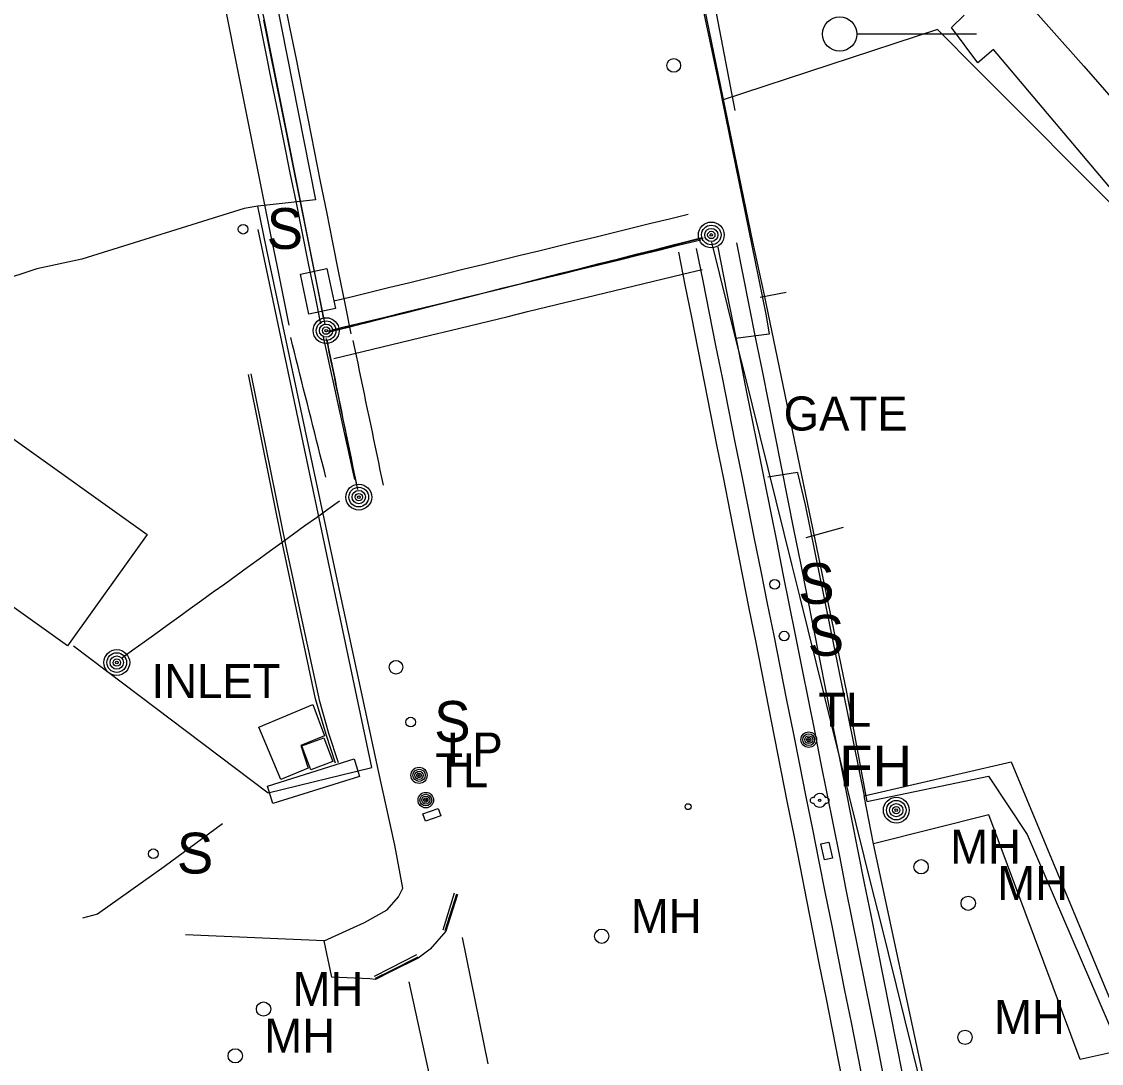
# Model space of a CAD drawing. Extents: x 368532 to 392481, y 10654822 to 10676899.
# Drawn here: x 384453.7 to 384612.4, y 10655792.2 to 10655945.3 of the extents above; entities that cross this region are included whole.
import ezdxf

# ---------------------------------------------------------------- set-up
doc = ezdxf.new("R2010")
doc.units = 0
for name, color, linetype in [('p_Catenary', 7, 'Continuous'), ('p_drainage inlet', 7, 'Continuous'), ('p_dtm retaining wall', 7, 'Continuous'), ('p_dtm sidewalk', 7, 'Continuous'), ('p_dtm slab', 7, 'Continuous'), ('p_railroad rr control', 7, 'Continuous'), ('p_road - paved curb', 7, 'Continuous'), ('p_road general road feature', 7, 'Continuous'), ('p_road paint stripe', 7, 'Continuous'), ('p_structure building', 7, 'Continuous'), ('p_structure fence', 7, 'Continuous'), ('p_structure sign', 7, 'Continuous'), ('p_structure unidentified', 7, 'Continuous'), ('p_utility fire hydrant', 7, 'Continuous'), ('p_utility general pole', 7, 'Continuous'), ('p_utility guy anchor', 7, 'Continuous'), ('p_utility manhole', 7, 'Continuous')]:
    doc.layers.add(name, color=color, linetype=linetype)

msp = doc.modelspace()

# ---------------------------------------------------------------- linework, layer by layer
at = {"layer": 'p_Catenary'}
for points in [[(384483.23, 10655949.26), (384484.11, 10655944.85), (384485, 10655940.43), (384485.88, 10655936.02), (384486.77, 10655931.6), (384487.66, 10655927.18), (384488.54, 10655922.77), (384489.43, 10655918.35), (384490.31, 10655913.94), (384491.2, 10655909.52), (384492.09, 10655905.1), (384492.97, 10655900.69)], [(384497.68, 10655900.89), (384496.79, 10655905.33), (384495.89, 10655909.77), (384494.99, 10655914.2), (384494.09, 10655918.64), (384493.2, 10655923.08), (384492.3, 10655927.51), (384491.4, 10655931.95), (384490.51, 10655936.39), (384489.61, 10655940.83), (384488.71, 10655945.26), (384487.81, 10655949.7)], [(384498.31, 10655900.76), (384497.43, 10655905.19), (384496.54, 10655909.61), (384495.66, 10655914.03), (384494.78, 10655918.46), (384493.9, 10655922.88), (384493.02, 10655927.31), (384492.13, 10655931.73), (384491.25, 10655936.15), (384490.37, 10655940.58), (384489.49, 10655945), (384488.6, 10655949.43)], [(384502.13, 10655899.39), (384501.24, 10655903.87), (384500.34, 10655908.36), (384499.45, 10655912.84), (384498.55, 10655917.33), (384497.66, 10655921.81), (384496.77, 10655926.3), (384495.87, 10655930.79), (384494.98, 10655935.27), (384494.09, 10655939.76), (384493.19, 10655944.24), (384492.3, 10655948.73)], [(384498.1, 10655901.75), (384497.23, 10655906.12), (384496.35, 10655910.5), (384495.47, 10655914.87), (384494.59, 10655919.25), (384493.72, 10655923.62), (384492.84, 10655928), (384491.96, 10655932.37), (384491.09, 10655936.74), (384490.21, 10655941.12), (384489.33, 10655945.49)], [(384499.58, 10655904.24), (384502.33, 10655904.91), (384505.07, 10655905.59), (384507.81, 10655906.26), (384510.55, 10655906.93), (384513.29, 10655907.6), (384516.03, 10655908.27), (384518.77, 10655908.94), (384521.51, 10655909.62), (384524.25, 10655910.29), (384526.99, 10655910.96), (384529.73, 10655911.63), (384532.47, 10655912.3), (384535.21, 10655912.97), (384537.95, 10655913.64), (384540.7, 10655914.32), (384543.44, 10655914.99), (384546.18, 10655915.66), (384548.92, 10655916.33), (384551.66, 10655917)], [(384498.46, 10655899.77), (384501.33, 10655900.48), (384504.21, 10655901.18), (384507.08, 10655901.88), (384509.96, 10655902.58), (384512.83, 10655903.29), (384515.71, 10655903.99), (384518.58, 10655904.69), (384521.46, 10655905.39), (384524.33, 10655906.1), (384527.21, 10655906.8), (384530.08, 10655907.5), (384532.96, 10655908.2), (384535.83, 10655908.91), (384538.71, 10655909.61), (384541.58, 10655910.31), (384544.46, 10655911.01), (384547.33, 10655911.72), (384550.21, 10655912.42), (384553.52, 10655913.23)], [(384498.94, 10655899.7), (384501.78, 10655900.42), (384504.63, 10655901.13), (384507.47, 10655901.85), (384510.32, 10655902.57), (384513.16, 10655903.28), (384516, 10655904), (384518.85, 10655904.71), (384521.69, 10655905.43), (384524.54, 10655906.14), (384527.38, 10655906.86), (384530.23, 10655907.57), (384533.07, 10655908.29), (384535.92, 10655909), (384538.76, 10655909.72), (384541.61, 10655910.44), (384544.45, 10655911.15), (384547.29, 10655911.87), (384550.14, 10655912.58), (384553.89, 10655913.53)], [(384499.11, 10655899.75), (384501.93, 10655900.46), (384504.75, 10655901.18), (384507.57, 10655901.89), (384510.39, 10655902.6), (384513.21, 10655903.32), (384516.03, 10655904.03), (384518.85, 10655904.74), (384521.67, 10655905.45), (384524.49, 10655906.17), (384527.31, 10655906.88), (384530.13, 10655907.59), (384532.95, 10655908.31), (384535.77, 10655909.02), (384538.59, 10655909.73), (384541.41, 10655910.45), (384544.23, 10655911.16), (384547.05, 10655911.87), (384549.87, 10655912.58), (384553.74, 10655913.56)], [(384555.11, 10655912.89), (384556.29, 10655908.14), (384557.46, 10655903.39), (384558.64, 10655898.64), (384559.82, 10655893.89), (384561, 10655889.14), (384562.18, 10655884.39), (384563.35, 10655879.64), (384564.53, 10655874.89), (384565.71, 10655870.14), (384566.89, 10655865.39), (384568.07, 10655860.64), (384569.25, 10655855.89), (384570.42, 10655851.14), (384571.6, 10655846.39), (384572.78, 10655841.64), (384573.96, 10655836.89), (384575.14, 10655832.14), (384576.31, 10655827.39), (384577.49, 10655822.64), (384578.67, 10655817.89), (384579.85, 10655813.14), (384581.03, 10655808.39), (384582.2, 10655803.64), (384583.38, 10655798.89), (384584.56, 10655794.14), (384585.74, 10655789.39)], [(384583.22, 10655790.47), (384582.29, 10655795.17), (384581.35, 10655799.87), (384580.41, 10655804.58), (384579.47, 10655809.28), (384578.53, 10655813.99), (384577.59, 10655818.69), (384576.65, 10655823.39), (384575.71, 10655828.1), (384574.77, 10655832.8), (384573.83, 10655837.51), (384572.89, 10655842.21), (384571.95, 10655846.92), (384571.01, 10655851.62), (384570.08, 10655856.32), (384569.14, 10655861.03), (384568.2, 10655865.73), (384567.26, 10655870.44), (384566.32, 10655875.14), (384565.38, 10655879.85), (384564.44, 10655884.55), (384563.5, 10655889.25), (384562.56, 10655893.96), (384561.62, 10655898.66), (384560.68, 10655903.37), (384559.74, 10655908.07), (384558.8, 10655912.77)], [(384574.74, 10655787.65), (384573.8, 10655792.41), (384572.86, 10655797.17), (384571.92, 10655801.92), (384570.98, 10655806.68), (384570.04, 10655811.44), (384569.1, 10655816.2), (384568.16, 10655820.96), (384567.22, 10655825.72), (384566.28, 10655830.48), (384565.34, 10655835.24), (384564.4, 10655840), (384563.46, 10655844.76), (384562.52, 10655849.52), (384561.58, 10655854.28), (384560.64, 10655859.04), (384559.7, 10655863.8), (384558.76, 10655868.56), (384557.82, 10655873.32), (384556.88, 10655878.08), (384555.94, 10655882.84), (384555, 10655887.59), (384554.06, 10655892.35), (384553.12, 10655897.11), (384552.18, 10655901.87), (384551.24, 10655906.63), (384550.3, 10655911.39)], [(384577.54, 10655788.71), (384576.59, 10655793.45), (384575.64, 10655798.19), (384574.7, 10655802.93), (384573.75, 10655807.67), (384572.8, 10655812.41), (384571.85, 10655817.14), (384570.91, 10655821.88), (384569.96, 10655826.62), (384569.01, 10655831.36), (384568.07, 10655836.1), (384567.12, 10655840.84), (384566.17, 10655845.58), (384565.22, 10655850.32), (384564.28, 10655855.06), (384563.33, 10655859.8), (384562.38, 10655864.54), (384561.43, 10655869.28), (384560.49, 10655874.02), (384559.54, 10655878.76), (384558.59, 10655883.5), (384557.65, 10655888.24), (384556.7, 10655892.97), (384555.75, 10655897.71), (384554.8, 10655902.45), (384553.86, 10655907.19), (384552.91, 10655911.93)], [(384580.38, 10655790.35), (384579.46, 10655794.96), (384578.54, 10655799.57), (384577.61, 10655804.18), (384576.69, 10655808.79), (384575.77, 10655813.41), (384574.85, 10655818.02), (384573.93, 10655822.63), (384573.01, 10655827.24), (384572.09, 10655831.85), (384571.17, 10655836.47), (384570.25, 10655841.08), (384569.32, 10655845.69), (384568.4, 10655850.3), (384567.48, 10655854.91), (384566.56, 10655859.53), (384565.64, 10655864.14), (384564.72, 10655868.75), (384563.8, 10655873.36), (384562.88, 10655877.97), (384561.96, 10655882.59), (384561.03, 10655887.2), (384560.11, 10655891.81), (384559.19, 10655896.42), (384558.27, 10655901.03), (384557.35, 10655905.65), (384556.05, 10655912.13)], [(384499.58, 10655895.77), (384502.43, 10655896.46), (384505.28, 10655897.15), (384508.13, 10655897.84), (384510.97, 10655898.53), (384513.82, 10655899.22), (384516.67, 10655899.91), (384519.52, 10655900.6), (384522.37, 10655901.29), (384525.22, 10655901.98), (384528.07, 10655902.67), (384530.91, 10655903.36), (384533.76, 10655904.05), (384536.61, 10655904.74), (384539.46, 10655905.43), (384542.31, 10655906.12), (384545.16, 10655906.81), (384548.01, 10655907.5), (384550.85, 10655908.19), (384553.7, 10655908.88)], [(384498.43, 10655878.34), (384498.16, 10655879.42), (384497.88, 10655880.5), (384497.61, 10655881.58), (384497.34, 10655882.66), (384497.07, 10655883.74), (384496.8, 10655884.82), (384496.52, 10655885.9), (384496.25, 10655886.98), (384495.98, 10655888.06), (384495.71, 10655889.14), (384495.43, 10655890.22), (384495.16, 10655891.3), (384494.89, 10655892.38), (384494.62, 10655893.46), (384494.35, 10655894.54), (384494.07, 10655895.62), (384493.8, 10655896.7), (384493.53, 10655897.78), (384493.26, 10655898.86)], [(384502.66, 10655877.98), (384502.42, 10655879.09), (384502.18, 10655880.21), (384501.93, 10655881.33), (384501.69, 10655882.44), (384501.44, 10655883.56), (384501.2, 10655884.67), (384500.96, 10655885.79), (384500.71, 10655886.9), (384500.47, 10655888.02), (384500.22, 10655889.14), (384499.98, 10655890.25), (384499.74, 10655891.37), (384499.49, 10655892.48), (384499.25, 10655893.6), (384499, 10655894.72), (384498.76, 10655895.83), (384498.52, 10655896.95), (384498.27, 10655898.06), (384498.03, 10655899.18)], [(384502.92, 10655877.51), (384502.69, 10655878.63), (384502.46, 10655879.75), (384502.23, 10655880.86), (384501.99, 10655881.98), (384501.76, 10655883.09), (384501.53, 10655884.21), (384501.3, 10655885.33), (384501.07, 10655886.44), (384500.84, 10655887.56), (384500.6, 10655888.67), (384500.37, 10655889.79), (384500.14, 10655890.91), (384499.91, 10655892.02), (384499.68, 10655893.14), (384499.45, 10655894.25), (384499.21, 10655895.37), (384498.98, 10655896.49), (384498.75, 10655897.6), (384498.52, 10655898.72)], [(384503.1, 10655876.53), (384502.87, 10655877.68), (384502.63, 10655878.83), (384502.4, 10655879.98), (384502.17, 10655881.13), (384501.93, 10655882.28), (384501.7, 10655883.43), (384501.46, 10655884.58), (384501.23, 10655885.73), (384500.99, 10655886.88), (384500.76, 10655888.03), (384500.52, 10655889.18), (384500.29, 10655890.33), (384500.06, 10655891.48), (384499.82, 10655892.63), (384499.59, 10655893.78), (384499.35, 10655894.93), (384499.12, 10655896.08), (384498.88, 10655897.23), (384498.65, 10655898.38)], [(384506.9, 10655877.16), (384506.67, 10655878.28), (384506.43, 10655879.4), (384506.2, 10655880.52), (384505.96, 10655881.64), (384505.73, 10655882.76), (384505.49, 10655883.88), (384505.26, 10655885), (384505.03, 10655886.12), (384504.79, 10655887.24), (384504.56, 10655888.36), (384504.32, 10655889.48), (384504.09, 10655890.6), (384503.85, 10655891.72), (384503.62, 10655892.84), (384503.39, 10655893.96), (384503.15, 10655895.08), (384502.92, 10655896.2), (384502.68, 10655897.32), (384502.45, 10655898.44)], [(384468.38, 10655851.74), (384470.07, 10655852.96), (384471.75, 10655854.17), (384473.44, 10655855.39), (384475.12, 10655856.61), (384476.81, 10655857.83), (384478.5, 10655859.04), (384480.18, 10655860.26), (384481.87, 10655861.48), (384483.56, 10655862.69), (384485.24, 10655863.91), (384486.93, 10655865.13), (384488.62, 10655866.35), (384490.3, 10655867.56), (384491.99, 10655868.78), (384493.68, 10655870), (384495.36, 10655871.22), (384497.05, 10655872.43), (384498.74, 10655873.65), (384500.42, 10655874.87)]]:
    msp.add_lwpolyline(points, dxfattribs=at)
at = {"layer": 'p_drainage inlet'}
for p, q in [((384488.57, 10655841.59), (384496.51, 10655844.95)), ((384496.51, 10655844.95), (384498.21, 10655840.31)), ((384491.83, 10655833.9), (384488.57, 10655841.59)), ((384498.21, 10655840.31), (384494.74, 10655838.92)), ((384494.74, 10655838.92), (384495.82, 10655835.58)), ((384495.82, 10655835.58), (384491.83, 10655833.9))]:
    msp.add_line(p, q, dxfattribs=at)
at = {"layer": 'p_dtm retaining wall'}
for p, q in [((384492.17, 10655868.09), (384487.05, 10655893.42)), ((384492.57, 10655868.17), (384487.46, 10655893.51)), ((384496.92, 10655845.78), (384492.17, 10655868.09)), ((384497.56, 10655845.4), (384492.57, 10655868.17)), ((384498.47, 10655840.55), (384496.92, 10655845.78)), ((384498.86, 10655840.67), (384497.56, 10655845.4)), ((384499.84, 10655836.3), (384498.47, 10655840.55)), ((384500.29, 10655836.36), (384498.86, 10655840.67)), ((384489.84, 10655832.93), (384502.59, 10655836.93)), ((384502.59, 10655836.93), (384503.39, 10655834.36)), ((384503.39, 10655834.36), (384490.64, 10655830.37)), ((384490.64, 10655830.37), (384489.84, 10655832.93))]:
    msp.add_line(p, q, dxfattribs=at)
at = {"layer": 'p_dtm sidewalk'}
for p, q in [((384552.81, 10655952), (384556.44, 10655934.76)), ((384556.44, 10655934.76), (384556.65, 10655933.75)), ((384489.68, 10655911.94), (384488.45, 10655918.16)), ((384499.85, 10655864.46), (384489.68, 10655911.94)), ((384506.11, 10655835.39), (384499.85, 10655864.46)), ((384508.57, 10655824.27), (384506.11, 10655835.39)), ((384578.91, 10655824.46), (384577.5, 10655831.52)), ((384509.75, 10655817.94), (384508.57, 10655824.27)), ((384509.12, 10655816.65), (384509.75, 10655817.94)), ((384507.43, 10655814.76), (384509.12, 10655816.65)), ((384504.12, 10655812.89), (384507.43, 10655814.76)), ((384498.16, 10655810.21), (384504.12, 10655812.89))]:
    msp.add_line(p, q, dxfattribs=at)
at = {"layer": 'p_dtm slab'}
for p, q in [((384494.88, 10655838.84), (384498.13, 10655840.06)), ((384498.13, 10655840.06), (384499.45, 10655836.56)), ((384496.21, 10655835.33), (384494.88, 10655838.84)), ((384499.45, 10655836.56), (384496.21, 10655835.33))]:
    msp.add_line(p, q, dxfattribs=at)
at = {"layer": 'p_railroad rr control'}
msp.add_line((384594.01, 10655943.44), (384576.43, 10655943.44), dxfattribs=at)
msp.add_lwpolyline([(384354.87, 10656154.32), (384394.45, 10656126.22), (384422.62, 10656106.38), (384453.9, 10656084.96), (384483.46, 10656062.34), (384501.82, 10656047.28), (384520.45, 10656031.58), (384538.74, 10656014.62), (384543.32, 10656009.79), (384565.47, 10655987.44), (384590.38, 10655960.61), (384609.81, 10655938.77), (384618.89, 10655928.3), (384633.49, 10655909.57)], dxfattribs=at)
msp.add_circle((384573.93, 10655943.46), 2.52, dxfattribs=at)
at = {"layer": 'p_road - paved curb'}
for p, q in [((384517.27, 10655817.19), (384515.59, 10655811.79)), ((384517.61, 10655817.08), (384515.92, 10655811.68)), ((384517.75, 10655817.04), (384516.07, 10655811.64)), ((384498.16, 10655810.21), (384477.79, 10655811.11)), ((384516.07, 10655811.64), (384513.77, 10655808.99)), ((384499.3, 10655804.85), (384498.16, 10655810.21)), ((384511.76, 10655808.13), (384507.81, 10655806.13)), ((384511.92, 10655807.82), (384507.96, 10655805.81)), ((384511.99, 10655807.68), (384508.03, 10655805.68)), ((384513.77, 10655808.99), (384511.99, 10655807.68)), ((384507.81, 10655806.13), (384505.5, 10655804.97)), ((384504.89, 10655804.62), (384499.3, 10655804.85)), ((384505.72, 10655804.53), (384504.89, 10655804.62)), ((384507.96, 10655805.81), (384505.65, 10655804.66)), ((384508.03, 10655805.68), (384505.72, 10655804.53))]:
    msp.add_line(p, q, dxfattribs=at)
at = {"layer": 'p_road general road feature'}
for p, q in [((384482.94, 10655989.68), (384496.89, 10655919.12)), ((384588.31, 10655944.15), (384556.65, 10655933.75)), ((384594.2, 10655938.18), (384588.31, 10655944.15)), ((384625.75, 10655906.52), (384594.2, 10655938.18)), ((384556.65, 10655933.75), (384561.5, 10655909.97)), ((384496.89, 10655919.12), (384488.45, 10655918.16)), ((384486.42, 10655917.83), (384462.58, 10655910.37)), ((384488.45, 10655918.16), (384486.42, 10655917.83)), ((384462.58, 10655910.37), (384455.96, 10655908.96)), ((384561.5, 10655909.97), (384563.1, 10655902.06)), ((384455.96, 10655908.96), (384432.07, 10655901.19)), ((384563.1, 10655902.06), (384563.55, 10655899.38)), ((384563.55, 10655899.38), (384558.62, 10655898.73)), ((384567.71, 10655879.05), (384563.38, 10655878.36)), ((384567.71, 10655879.05), (384567.72, 10655879)), ((384567.72, 10655879), (384568.87, 10655874.27)), ((384568.87, 10655874.27), (384575.15, 10655843.14)), ((384575.15, 10655843.14), (384577.5, 10655831.52)), ((384577.5, 10655831.52), (384599.1, 10655836.51)), ((384599.1, 10655836.51), (384621.73, 10655782.08)), ((384595.82, 10655828.74), (384578.91, 10655824.46)), ((384609.27, 10655792.75), (384595.82, 10655828.74)), ((384587.8, 10655782.96), (384578.91, 10655824.46)), ((384614.12, 10655793.85), (384609.27, 10655792.75))]:
    msp.add_line(p, q, dxfattribs=at)
at = {"layer": 'p_road paint stripe'}
for p, q in [((384518.45, 10655810.72), (384522.21, 10655792.13)), ((384513.66, 10655790.52), (384510.69, 10655804.17))]:
    msp.add_line(p, q, dxfattribs=at)
at = {"layer": 'p_structure building'}
msp.add_lwpolyline([(384460.46, 10655853.55), (384419.59, 10655882.78), (384431.28, 10655899.13), (384472.16, 10655869.9)], close=True, dxfattribs=at)
at = {"layer": 'p_structure fence'}
for p, q in [((384546.17, 10655985.78), (384561.11, 10655912.92)), ((384558.58, 10655932.22), (384553.97, 10655956.28)), ((384590.37, 10655944.45), (384592.22, 10655946.23)), ((384594.24, 10655939.24), (384590.37, 10655944.45)), ((384596.51, 10655941.2), (384594.24, 10655939.24)), ((384614.78, 10655919.54), (384596.51, 10655941.2)), ((384505.19, 10655835.7), (384488.48, 10655914.72)), ((384561.11, 10655912.92), (384562.82, 10655905.08)), ((384566.07, 10655905.49), (384562.24, 10655904.76)), ((384562.82, 10655905.08), (384574.91, 10655846.77)), ((384574.43, 10655870.96), (384568.97, 10655869.43)), ((384461.35, 10655853.55), (384489.94, 10655831.95)), ((384574.91, 10655846.77), (384577.92, 10655830.67)), ((384489.94, 10655831.95), (384505.19, 10655835.7)), ((384577.92, 10655830.67), (384595.78, 10655834.43)), ((384595.78, 10655834.43), (384601.47, 10655825.84)), ((384483.23, 10655827.4), (384474.66, 10655821.08)), ((384601.47, 10655825.84), (384620.84, 10655780.8)), ((384474.66, 10655821.08), (384464.89, 10655814.13)), ((384464.89, 10655814.13), (384462.67, 10655813.56))]:
    msp.add_line(p, q, dxfattribs=at)
at = {"layer": 'p_structure sign'}
for centre in [(384486.27, 10655914.79), (384564.37, 10655862.61), (384565.77, 10655854.99), (384510.88, 10655842.35), (384473.08, 10655823)]:
    msp.add_circle(centre, 0.713, dxfattribs=at)
at = {"layer": 'p_structure unidentified'}
for p, q in [((384494.7, 10655908.17), (384498.59, 10655908.99)), ((384495.93, 10655902.3), (384494.7, 10655908.17)), ((384498.59, 10655908.99), (384499.82, 10655903.11)), ((384499.82, 10655903.11), (384495.93, 10655902.3)), ((384512.68, 10655828.86), (384514.94, 10655829.67)), ((384513.07, 10655827.77), (384512.68, 10655828.86)), ((384515.33, 10655828.57), (384513.07, 10655827.77)), ((384514.94, 10655829.67), (384515.33, 10655828.57)), ((384571.17, 10655824.45), (384572.31, 10655824.71)), ((384571.71, 10655822.1), (384571.17, 10655824.45)), ((384572.31, 10655824.71), (384572.85, 10655822.36)), ((384572.85, 10655822.36), (384571.71, 10655822.1))]:
    msp.add_line(p, q, dxfattribs=at)
msp.add_circle((384551.65, 10655829.92), 0.435, dxfattribs=at)
at = {"layer": 'p_utility fire hydrant'}
msp.add_circle((384570.99, 10655830.85), 0.171, dxfattribs=at)
for centre, radius, start, end in [((384570.99, 10655830.85), 1, 22.2367, 157.249), ((384569.99, 10655830.85), 0.404, 74.8142, 280.1755), ((384570.99, 10655830.85), 1, 202.2906, 337.9941), ((384571.99, 10655830.85), 0.408, 257.9052, 102.0948)]:
    msp.add_arc(centre, radius, start, end, dxfattribs=at)
at = {"layer": 'p_utility general pole'}
for centre, radius in [((384555.06, 10655913.94), 1.9), ((384555.06, 10655913.94), 1.44), ((384555.06, 10655913.94), 0.973), ((384555.06, 10655913.94), 0.539), ((384555.06, 10655913.94), 0.192), ((384498.46, 10655899.88), 1.9), ((384498.46, 10655899.88), 1.44), ((384498.46, 10655899.88), 0.973), ((384498.46, 10655899.88), 0.539), ((384498.46, 10655899.88), 0.192), ((384503.26, 10655875.42), 1.9), ((384503.26, 10655875.42), 1.44), ((384503.26, 10655875.42), 0.973), ((384503.26, 10655875.42), 0.539), ((384503.26, 10655875.42), 0.192), ((384467.7, 10655851.1), 1.9), ((384467.7, 10655851.1), 1.44), ((384467.7, 10655851.1), 0.973), ((384467.7, 10655851.1), 0.539), ((384467.7, 10655851.1), 0.192), ((384569.38, 10655839.77), 1.14), ((384569.38, 10655839.77), 0.865), ((384569.38, 10655839.77), 0.584), ((384569.38, 10655839.77), 0.323), ((384569.38, 10655839.77), 0.115), ((384512.12, 10655834.53), 1.19), ((384512.12, 10655834.53), 0.901), ((384512.12, 10655834.53), 0.608), ((384512.12, 10655834.53), 0.337), ((384512.12, 10655834.53), 0.12), ((384513.11, 10655830.89), 1.14), ((384513.11, 10655830.89), 0.865), ((384513.11, 10655830.89), 0.584), ((384513.11, 10655830.89), 0.323), ((384513.11, 10655830.89), 0.115), ((384582.24, 10655829.41), 1.9), ((384582.24, 10655829.41), 1.44), ((384582.24, 10655829.41), 0.973), ((384582.24, 10655829.41), 0.539), ((384582.24, 10655829.41), 0.192)]:
    msp.add_circle(centre, radius, dxfattribs=at)
at = {"layer": 'p_utility guy anchor'}
for centre in [(384549.55, 10655938.86), (384508.73, 10655850.41)]:
    msp.add_circle(centre, 1, dxfattribs=at)
at = {"layer": 'p_utility manhole'}
for centre in [(384585.89, 10655821.09), (384592.81, 10655815.73), (384538.96, 10655810.89), (384489.27, 10655800.18), (384592.34, 10655796.03), (384485.11, 10655793.31)]:
    msp.add_circle(centre, 1.05, dxfattribs=at)

# ---------------------------------------------------------------- texts
at = {"layer": 'p_drainage inlet'}
msp.add_text(' INLET', height=5, dxfattribs=at).set_placement((384470.96, 10655845.87))
at = {"layer": 'p_structure fence'}
msp.add_text(' GATE', height=5, dxfattribs=at).set_placement((384563.84, 10655885.2))
at = {"layer": 'p_structure sign'}
for p in [(384489.73, 10655911.89), (384567.83, 10655859.72), (384569.23, 10655852.1), (384514.34, 10655839.45), (384476.53, 10655820.1)]:
    msp.add_text('S', height=6, dxfattribs=at).set_placement(p)
at = {"layer": 'p_utility fire hydrant'}
msp.add_text('FH', height=6, dxfattribs=at).set_placement((384573.87, 10655832.9))
at = {"layer": 'p_utility general pole'}
for s, p in [('TL', (384570.77, 10655841.66)), ('LP', (384516.24, 10655835.82)), ('TL', (384514.49, 10655832.78))]:
    msp.add_text(s, height=5, dxfattribs=at).set_placement(p)
at = {"layer": 'p_utility manhole'}
for p in [(384590.16, 10655821.55), (384597.08, 10655816.19), (384543.23, 10655811.36), (384493.54, 10655800.64), (384596.61, 10655796.5), (384489.38, 10655793.77)]:
    msp.add_text('MH', height=5, dxfattribs=at).set_placement(p)

doc.saveas('drawing.dxf')
